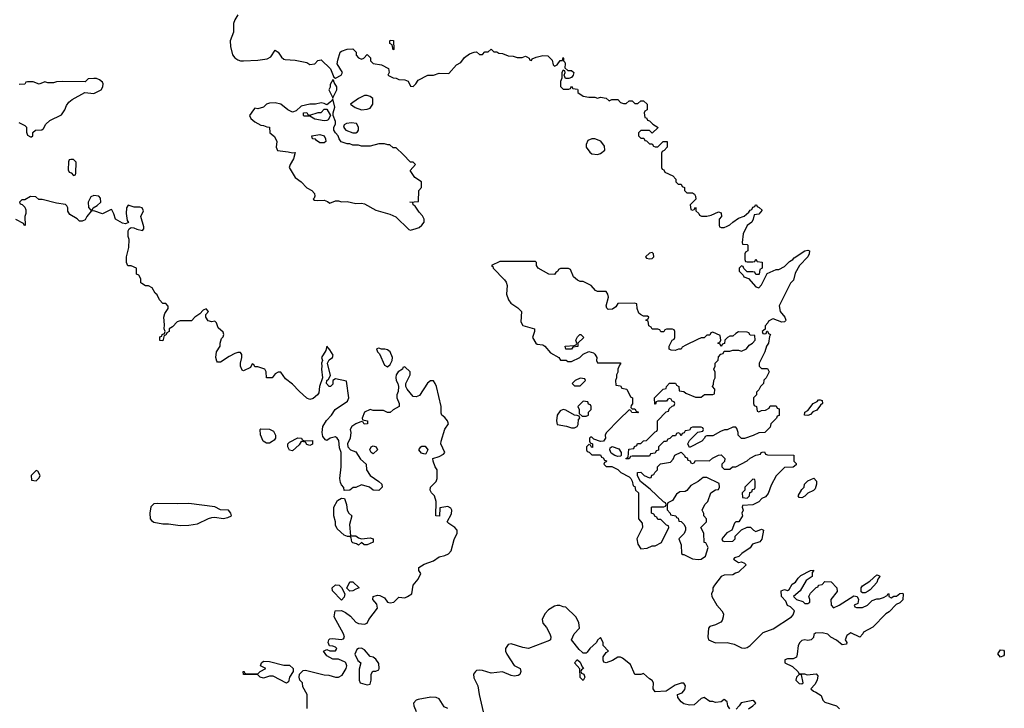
# Model space of a CAD drawing. Header units: inches. Extents: x 2601469 to 2753575, y 449403 to 582909.
# Tile 257 of 350: x 2681755 to 2688596, y 494074 to 498856. Entities that reach past the tile are written whole.
import ezdxf

# ---------------------------------------------------------------- set-up
doc = ezdxf.new("R2010")
doc.units = ezdxf.units.IN
doc.header["$MEASUREMENT"] = 0
doc.layers.add('C6489', color=7, linetype='Continuous')

msp = doc.modelspace()

# ---------------------------------------------------------------- linework, layer by layer
at = {"layer": 'C6489', "color": 4, "elevation": 4}
for points in [[(2683270.6, 498890), (2683250, 498856), (2683241.1, 498830), (2683241.7, 498770), (2683217.1, 498710), (2683219.3, 498670), (2683233, 498613), (2683250, 498591), (2683270, 498578), (2683290, 498571), (2683310.8, 498570.8), (2683410, 498576.3), (2683474.8, 498585.2), (2683500.9, 498599.1), (2683530, 498644.7), (2683550, 498631), (2683575.3, 498595.3), (2683590, 498582), (2683599.6, 498579.6), (2683670, 498576), (2683750, 498558), (2683770, 498544.7), (2683806, 498550), (2683826.3, 498573.7), (2683850, 498578), (2683914, 498514), (2683938, 498458), (2683950, 498451.3), (2683988, 498470), (2683998, 498490), (2683962, 498550), (2683964.7, 498575.3), (2683982, 498630), (2683990, 498638), (2684030, 498652), (2684070, 498654), (2684094, 498630), (2684092, 498610), (2684110, 498592), (2684130, 498582), (2684146, 498590), (2684170, 498614), (2684191.6, 498591.6), (2684192, 498570), (2684210, 498552), (2684270, 498542), (2684318, 498518), (2684322, 498490), (2684314, 498470), (2684350, 498452), (2684370, 498451.3), (2684390, 498442), (2684430, 498438), (2684454, 498430), (2684470, 498394), (2684490, 498392), (2684508, 498410), (2684522.7, 498437.3), (2684590, 498472), (2684630, 498471.3), (2684670, 498484.7), (2684736.4, 498483.6), (2684790, 498542), (2684820.4, 498559.6), (2684845.6, 498594.4), (2684880.2, 498619.8), (2684912, 498632), (2684930, 498634), (2684950, 498614), (2684970, 498614), (2684986, 498634), (2685010, 498634), (2685030, 498652), (2685050, 498634), (2685070, 498634), (2685084.7, 498624.7), (2685110, 498621), (2685150, 498604.7), (2685183.6, 498603.6), (2685212.7, 498592.7), (2685247.3, 498592.7), (2685270, 498602), (2685279.6, 498599.6), (2685294, 498590), (2685298, 498578), (2685310, 498574), (2685316.4, 498583.6), (2685342.7, 498597.3), (2685390, 498606.8), (2685424.7, 498604.7), (2685455.3, 498575.3), (2685462, 498542), (2685470, 498534), (2685490, 498542), (2685510, 498572), (2685526, 498574), (2685530, 498594), (2685534, 498590), (2685534, 498570), (2685542, 498562), (2685544.7, 498550), (2685542, 498522), (2685563.6, 498503.6), (2685590, 498504.7), (2685604.7, 498490), (2685601, 498470), (2685590, 498455.3), (2685570, 498448), (2685548, 498448), (2685538, 498470), (2685546, 498490), (2685542, 498502), (2685530, 498506), (2685522, 498490), (2685522, 498450), (2685512.7, 498427.3), (2685512, 498410), (2685512.7, 498392.7), (2685530, 498374), (2685570, 498374), (2685582, 498378), (2685590, 498394), (2685598, 498378), (2685630, 498374), (2685634, 498370), (2685634, 498350), (2685670, 498324.7), (2685710, 498318), (2685750, 498318), (2685770, 498312), (2685790, 498318), (2685830, 498311.3), (2685850, 498292), (2685870, 498302), (2685910, 498302), (2685930, 498282), (2685950, 498274), (2685970, 498274), (2685990, 498292), (2686010, 498292), (2686030, 498274), (2686050, 498274), (2686070, 498292), (2686090, 498292), (2686114, 498270), (2686114, 498230), (2686098, 498222), (2686094, 498210), (2686098, 498178), (2686110, 498174), (2686118, 498158), (2686130, 498154), (2686154, 498130), (2686191.6, 498108.4), (2686150, 498068), (2686130, 498086), (2686070, 498086), (2686054, 498070), (2686054, 498050), (2686070, 498034), (2686092.7, 498032.7), (2686098, 498018), (2686110, 498014), (2686130, 497994), (2686150, 497994), (2686158, 497978), (2686170, 497974), (2686190, 497974), (2686226, 498010), (2686254, 498010), (2686254, 497970), (2686232.7, 497947.3), (2686218, 497942), (2686214, 497930), (2686214, 497830), (2686218, 497818), (2686230, 497814), (2686238, 497798), (2686292.7, 497772.7), (2686314, 497750), (2686314, 497730), (2686330, 497714), (2686350, 497714), (2686358, 497698), (2686374, 497690), (2686374, 497670), (2686390, 497654), (2686430, 497654), (2686443.6, 497643.6), (2686451.6, 497631.6), (2686452, 497610), (2686414, 497570), (2686418, 497538), (2686430, 497534), (2686442, 497538), (2686450, 497554), (2686454, 497550), (2686454, 497530), (2686474, 497510), (2686478, 497498), (2686492.7, 497492.7), (2686530, 497492), (2686560.4, 497499.6), (2686610, 497522), (2686630, 497514), (2686632, 497490), (2686614, 497470), (2686614, 497430), (2686618, 497418), (2686630, 497414), (2686650, 497414), (2686670, 497422), (2686690, 497432), (2686709, 497451), (2686750, 497478), (2686788.9, 497491.1), (2686820.4, 497519.6), (2686830, 497534), (2686842, 497538), (2686850, 497554), (2686862, 497558), (2686868.4, 497571.6), (2686874, 497570), (2686878, 497558), (2686892.7, 497552.7), (2686912.7, 497532.7), (2686890, 497506), (2686858, 497502), (2686852, 497470), (2686842, 497450), (2686810, 497426), (2686782, 497370), (2686774, 497310), (2686778, 497298), (2686810, 497294), (2686814, 497290), (2686814, 497250), (2686798, 497242), (2686794, 497230), (2686794, 497190), (2686798, 497178), (2686810, 497174), (2686850, 497174), (2686862, 497178), (2686870, 497194), (2686878, 497178), (2686912.7, 497172.7), (2686914, 497130), (2686898, 497122), (2686894, 497090), (2686890, 497086), (2686870, 497086), (2686862, 497102), (2686850, 497106), (2686810, 497106), (2686787.3, 497127.3), (2686782, 497142), (2686770, 497146), (2686754, 497130), (2686754, 497110), (2686782, 497082), (2686786.8, 497070), (2686818, 497058), (2686870, 497002), (2686890, 496994), (2686910, 497014), (2686947.3, 497092.7), (2687010, 497122), (2687030, 497122), (2687070, 497142), (2687103.1, 497176.9), (2687126, 497190), (2687136.4, 497203.6), (2687209.1, 497250.9), (2687230, 497256), (2687242, 497250), (2687241, 497230), (2687231.3, 497210), (2687172, 497150), (2687143.6, 497096.4), (2687131.6, 497048.4), (2687110, 497026), (2687032, 496870), (2687038, 496830), (2687070.7, 496790.7), (2687078, 496770), (2687076, 496764), (2687070, 496758), (2687050, 496755.3), (2686990, 496778), (2686983.6, 496776.4), (2686958, 496762), (2686954, 496750), (2686934, 496730), (2686934, 496706), (2686914, 496690), (2686918, 496678), (2686930, 496674), (2686942, 496678), (2686946, 496694), (2686950, 496694), (2686958, 496678), (2686972, 496670), (2686963.6, 496656.4), (2686958, 496610), (2686944.7, 496590), (2686932, 496550), (2686902, 496490), (2686894, 496470), (2686894, 496450), (2686910, 496434), (2686950, 496434), (2686962, 496410), (2686942, 496370), (2686926, 496354), (2686922, 496330), (2686902, 496310), (2686890, 496286), (2686874, 496270), (2686874, 496250), (2686854, 496230), (2686854, 496190), (2686858, 496178), (2686874, 496170), (2686878, 496138), (2686890, 496134), (2686910, 496142), (2686936.4, 496143.6), (2686962, 496158), (2686970, 496174), (2687010, 496174), (2687018, 496158), (2687032.7, 496152.7), (2687031.6, 496108.4), (2687018, 496102), (2687014, 496090), (2686974, 496050), (2686970, 496026), (2686931.6, 495988.4), (2686890, 495988), (2686851.1, 495968.9), (2686790, 495948.7), (2686770, 495948), (2686746, 495970), (2686746, 495990), (2686738, 496018), (2686730, 496026), (2686710, 496026), (2686671.6, 496008.4), (2686652.7, 496007.3), (2686623.6, 495996.4), (2686570, 495966), (2686530, 495966), (2686518, 495962), (2686514, 495950), (2686494, 495930), (2686410, 495886), (2686398, 495910), (2686410, 495934), (2686467.3, 495992.7), (2686502, 495998), (2686506, 496010), (2686502, 496022), (2686490, 496026), (2686430, 496026), (2686418, 496022), (2686410, 496006), (2686378, 496002), (2686372.7, 495987.3), (2686358, 495982), (2686350, 495966), (2686342, 495982), (2686330, 495986), (2686318, 495982), (2686312.7, 495967.3), (2686290, 495966), (2686272.7, 495947.3), (2686258, 495942), (2686250, 495926), (2686230, 495926), (2686194, 495890), (2686192.7, 495867.3), (2686178, 495862), (2686170, 495846), (2686138, 495842), (2686130, 495826), (2686010, 495826), (2685998, 495822), (2685990, 495806), (2685970, 495806), (2685966, 495810), (2685982, 495818), (2685987.3, 495872.7), (2686022, 495878), (2686027.3, 495892.7), (2686042, 495898), (2686047.3, 495912.7), (2686070, 495914), (2686088.4, 495931.6), (2686110, 495934), (2686170, 495994), (2686182, 495998), (2686186, 496010), (2686186, 496070), (2686247.3, 496132.7), (2686262, 496138), (2686267.3, 496152.7), (2686287.3, 496172.7), (2686302, 496178), (2686306, 496190), (2686302, 496202), (2686287.3, 496207.3), (2686282, 496222), (2686270, 496226), (2686258, 496222), (2686250, 496206), (2686190, 496206), (2686178, 496202), (2686172.7, 496187.3), (2686167.3, 496187.3), (2686166, 496230), (2686226, 496290), (2686246, 496294), (2686248, 496310), (2686270, 496331.3), (2686312, 496332), (2686318, 496318), (2686334, 496310), (2686338, 496278), (2686370, 496274), (2686383.6, 496263.6), (2686450, 496234), (2686490, 496234), (2686512.7, 496252.7), (2686570, 496254), (2686582, 496258), (2686586, 496290), (2686568, 496310), (2686575.3, 496324.7), (2686578, 496350), (2686588, 496370), (2686587.3, 496407.3), (2686578, 496430), (2686588, 496450), (2686588, 496470), (2686607.3, 496492.7), (2686610, 496514), (2686627.3, 496532.7), (2686642, 496538), (2686650, 496554), (2686690, 496554), (2686710, 496562), (2686750, 496562), (2686770, 496554), (2686806, 496570), (2686823.1, 496596.9), (2686846, 496610), (2686866, 496630), (2686862, 496662), (2686830, 496666), (2686822, 496682), (2686810, 496686), (2686750, 496688), (2686730, 496678), (2686710, 496658), (2686690, 496658), (2686674, 496650), (2686654, 496630), (2686652.7, 496607.3), (2686638, 496602), (2686630, 496586), (2686622, 496602), (2686606, 496610), (2686622, 496618), (2686626, 496630), (2686622, 496662), (2686570, 496686), (2686558, 496682), (2686550, 496666), (2686530, 496666), (2686510, 496646), (2686490, 496646), (2686463.6, 496636.4), (2686383.6, 496596.4), (2686358, 496582), (2686350, 496568), (2686332.7, 496567.3), (2686310, 496558), (2686280.4, 496560.4), (2686268.4, 496568.4), (2686268, 496590), (2686288.4, 496631.6), (2686302, 496638), (2686306, 496650), (2686306, 496690), (2686302, 496702), (2686290, 496706), (2686250, 496706), (2686238, 496702), (2686231.6, 496688.4), (2686210, 496688), (2686202, 496702), (2686190, 496706), (2686150, 496706), (2686142, 496722), (2686126, 496730), (2686122, 496762), (2686106, 496770), (2686122, 496778), (2686126, 496790), (2686118, 496798), (2686090, 496798), (2686068, 496808), (2686058, 496818), (2686046, 496850), (2686042, 496882), (2686027.3, 496887.3), (2685910, 496886), (2685896.9, 496863.1), (2685874.8, 496845.2), (2685844.7, 496844.7), (2685834, 496854), (2685829.3, 496869.3), (2685845.2, 496930), (2685842, 496950), (2685830, 496968), (2685770, 496968), (2685756.4, 496976.4), (2685726, 497010), (2685670, 497038), (2685650, 497038), (2685630, 497048), (2685602, 497070), (2685582, 497122), (2685567.3, 497127.3), (2685512.7, 497127.3), (2685498, 497122), (2685494, 497110), (2685479.6, 497100.4), (2685470, 497086), (2685431.6, 497088.4), (2685358, 497130), (2685346, 497150), (2685346, 497170), (2685338, 497178), (2685090, 497176), (2685034, 497150), (2685042, 497142), (2685044.7, 497130), (2685124.7, 497050), (2685134.4, 497034.4), (2685141, 497010), (2685138, 496950), (2685151.3, 496910), (2685167.1, 496887.1), (2685215.3, 496855.3), (2685242, 496830), (2685236.9, 496756.9), (2685250, 496732), (2685332, 496710), (2685331.3, 496690), (2685318.8, 496650), (2685341, 496610), (2685350, 496604), (2685390, 496597.3), (2685404.7, 496590), (2685443.8, 496543.8), (2685502, 496510), (2685512.7, 496492.7), (2685552, 496492), (2685563.6, 496483.6), (2685590, 496482), (2685646, 496510), (2685670, 496534), (2685710, 496552), (2685742, 496542), (2685750, 496534), (2685764.7, 496510), (2685762, 496490), (2685770, 496474), (2685930, 496474), (2685930, 496466), (2685922, 496458), (2685911.3, 496430), (2685911.1, 496408.9), (2685902, 496390), (2685902, 496370), (2685894, 496350), (2685898, 496318), (2685930, 496314), (2685938, 496298), (2685974, 496290), (2685998, 496238), (2686014, 496230), (2686012, 496188), (2686003.6, 496176.4), (2686002, 496162), (2686010, 496154), (2686030, 496154), (2686038, 496138), (2686054, 496130), (2686050, 496126), (2686008.4, 496128.4), (2686002, 496142), (2685990, 496146), (2685919.6, 496080.4), (2685830, 495986), (2685822, 495970), (2685824.7, 495950), (2685811.3, 495928.7), (2685790, 495928), (2685743.1, 495943.1), (2685730, 495958), (2685722, 495958), (2685714, 495950), (2685714, 495930), (2685718, 495918), (2685734, 495910), (2685734, 495886), (2685727.3, 495887.3), (2685722, 495902), (2685710, 495906), (2685694, 495890), (2685694, 495870), (2685698, 495858), (2685712.7, 495852.7), (2685730, 495834), (2685790, 495834), (2685798, 495818), (2685810, 495814), (2685818, 495798), (2685831.6, 495791.6), (2685830, 495786), (2685818, 495782), (2685814, 495770), (2685830, 495754), (2685870, 495754), (2685910, 495732), (2685931.1, 495711.1), (2685990, 495682), (2686002, 495670), (2686011.6, 495651.6), (2686018, 495618), (2686030, 495614), (2686034, 495590), (2686054, 495570), (2686054, 495390), (2686079.6, 495359.6), (2686082, 495330), (2686042, 495250), (2686050, 495214), (2686070, 495182), (2686114.6, 495185.4), (2686150, 495202), (2686170, 495202), (2686214.6, 495225.4), (2686266, 495330), (2686262, 495342), (2686250, 495346), (2686210, 495386), (2686190, 495386), (2686182, 495402), (2686170, 495406), (2686162, 495422), (2686146, 495430), (2686146, 495470), (2686150, 495474), (2686230, 495474), (2686242, 495478), (2686246, 495490), (2686242, 495502), (2686227.3, 495507.3), (2686136.5, 495596.5), (2686068.9, 495648.9), (2686048.4, 495688.4), (2686047.3, 495712.7), (2686070, 495714), (2686094, 495690), (2686130, 495674), (2686142, 495678), (2686147.3, 495692.7), (2686162, 495698), (2686167.3, 495712.7), (2686186, 495730), (2686186, 495750), (2686207.3, 495772.7), (2686276.4, 495783.6), (2686296.4, 495803.6), (2686307.3, 495832.7), (2686350, 495852), (2686374, 495830), (2686378, 495818), (2686392.7, 495812.7), (2686398, 495798), (2686412.7, 495792.7), (2686418, 495778), (2686430, 495774), (2686442, 495778), (2686450, 495794), (2686547.3, 495792.7), (2686568.7, 495811.3), (2686610, 495832), (2686630, 495834), (2686654, 495810), (2686651.6, 495788.4), (2686634, 495770), (2686634, 495750), (2686650, 495734), (2686690, 495734), (2686708.4, 495751.6), (2686730, 495752), (2686810, 495792), (2686830, 495812), (2686870, 495832), (2686902, 495838), (2686906, 495850), (2686912.7, 495852.7), (2686930, 495854), (2686938, 495838), (2686950, 495834), (2687132.7, 495832.7), (2687134, 495790), (2687150, 495774), (2687150, 495766), (2687130, 495748), (2687070, 495746), (2687011.6, 495688.4), (2686976.9, 495623.1), (2686954.4, 495565.6), (2686936.8, 495543.2), (2686912, 495530), (2686890, 495508.7), (2686850, 495488), (2686778, 495482), (2686774, 495470), (2686782, 495450), (2686772, 495430), (2686778, 495410), (2686751, 495369), (2686730, 495368), (2686721, 495359), (2686702, 495310), (2686667.3, 495292.7), (2686634, 495250), (2686638, 495238), (2686652.7, 495232.7), (2686710, 495234), (2686726, 495250), (2686726, 495270), (2686770, 495314), (2686808.9, 495331.1), (2686831.6, 495331.6), (2686854, 495310), (2686870, 495302), (2686910, 495318), (2686922, 495310), (2686910.7, 495249.3), (2686898, 495230), (2686847.1, 495212.9), (2686830, 495189.2), (2686771.3, 495150), (2686751.3, 495128.7), (2686722, 495118), (2686714, 495110), (2686750, 495086), (2686770, 495092), (2686790, 495082), (2686802, 495070), (2686750, 495019), (2686727.3, 495012.7), (2686710, 495002), (2686650, 494998), (2686630, 494988.7), (2686582, 494930), (2686572, 494910), (2686571.3, 494890), (2686562, 494870), (2686564.7, 494850), (2686598, 494790), (2686634, 494750), (2686644, 494730), (2686642.8, 494710), (2686636.3, 494683.7), (2686627.1, 494672.9), (2686590, 494654), (2686550, 494642), (2686541, 494630), (2686537.3, 494570), (2686540.7, 494550), (2686590, 494528.5), (2686670, 494530.6), (2686690, 494526.4), (2686718.3, 494518.3), (2686770, 494493), (2686790, 494490.6), (2686810, 494497.3), (2686830, 494510.8), (2686920.2, 494599.8), (2686990, 494626.8), (2687118, 494710), (2687130, 494722), (2687138, 494750), (2687110, 494778), (2687090, 494788), (2687078, 494818), (2687048, 494850), (2687046, 494890), (2687070, 494898), (2687090, 494892), (2687100.4, 494899.6), (2687123.1, 494936.9), (2687146, 494950), (2687163.1, 494976.9), (2687183.1, 494996.9), (2687250, 495032), (2687270, 495034), (2687271.3, 495028.7), (2687262, 495018), (2687262, 494990), (2687219.6, 494960.4), (2687178, 494890), (2687132, 494850), (2687152, 494830), (2687195.3, 494815.3), (2687210, 494802), (2687230, 494802), (2687246, 494810), (2687246, 494830), (2687238, 494850), (2687250, 494874), (2687290, 494914), (2687302, 494918), (2687306, 494930), (2687330, 494934), (2687350, 494954), (2687392.7, 494952.7), (2687431.6, 494911.6), (2687434.4, 494885.6), (2687391.3, 494830), (2687392, 494790), (2687410, 494772), (2687448, 494790), (2687550, 494854.8), (2687574, 494850), (2687582, 494830), (2687578, 494802), (2687554, 494790), (2687558, 494778), (2687570, 494774), (2687610, 494774), (2687646, 494790), (2687678, 494822), (2687710, 494834), (2687730, 494834), (2687756.4, 494843.6), (2687782, 494858), (2687788.4, 494871.6), (2687794, 494870), (2687794, 494850), (2687810, 494842), (2687828, 494852), (2687847.3, 494852.7), (2687870, 494872), (2687890, 494874), (2687894, 494870), (2687891.6, 494828.4), (2687870, 494806), (2687845.4, 494794.6), (2687796.9, 494743.1), (2687774, 494730), (2687683.6, 494636.4), (2687618, 494602), (2687614, 494590), (2687592, 494568), (2687530, 494598), (2687501, 494579), (2687491.3, 494550), (2687502, 494530), (2687499.6, 494520.4), (2687470, 494515.3), (2687430, 494548), (2687390, 494568.7), (2687370, 494589), (2687330, 494599), (2687283.6, 494596.4), (2687272.7, 494587.3), (2687270, 494566), (2687254, 494550), (2687230, 494544), (2687210, 494549), (2687190, 494544), (2687176, 494530), (2687164, 494510), (2687158, 494450), (2687151.1, 494428.9), (2687130, 494418), (2687090, 494417.2), (2687072, 494410), (2687072, 494390), (2687124, 494364), (2687162, 494330), (2687170, 494314), (2687207.3, 494312.7), (2687226, 494306), (2687290, 494314), (2687299.8, 494299.8), (2687296, 494270), (2687280.7, 494239.3), (2687252, 494210), (2687270, 494192), (2687286.8, 494186.8), (2687323.6, 494163.6), (2687336, 494130), (2687350, 494116), (2687431, 494091), (2687451, 494071)], [(2681750, 498142), (2681790, 498122), (2681802, 498110), (2681803.6, 498076.4), (2681810, 498054), (2681830, 498042), (2681836.4, 498043.6), (2681846, 498050), (2681847.3, 498072.7), (2681866, 498090), (2681910, 498092), (2681920.4, 498099.6), (2681938, 498130), (2681964.7, 498155.3), (2682044.7, 498195.3), (2682068.7, 498230), (2682080.2, 498259.8), (2682097.2, 498282.8), (2682119, 498301), (2682208.4, 498351.6), (2682270, 498344.7), (2682322, 498370), (2682332, 498390), (2682334.5, 498410), (2682330, 498422), (2682310, 498439), (2682290, 498448), (2682270, 498448), (2682230, 498446), (2682210, 498426), (2682050, 498428), (2682010, 498426), (2681990, 498418), (2681950, 498418), (2681930, 498426), (2681890, 498408), (2681850, 498426), (2681810, 498426), (2681798, 498422), (2681791.6, 498408.4), (2681752.7, 498407.3)], [(2683753.6, 494073.6), (2683753.2, 494170), (2683722, 494222), (2683719, 494250), (2683702, 494270), (2683696.2, 494290), (2683698.4, 494310), (2683724.5, 494335.5), (2683742, 494338), (2683870, 494305.5), (2683904, 494304), (2683950, 494291.3), (2683970, 494291.3), (2683996.5, 494303.5), (2684024, 494350), (2684029, 494370), (2684022, 494390), (2684015.5, 494395.5), (2683970, 494415.3), (2683930, 494415.3), (2683890, 494438), (2683866, 494470), (2683890, 494482), (2683910, 494474), (2683950, 494474), (2683956.4, 494483.6), (2683958, 494490), (2683950, 494498), (2683930, 494506), (2683907.3, 494507.3), (2683898, 494530), (2683902, 494550), (2683910, 494556), (2683930, 494558), (2683989.1, 494550.9), (2684004, 494556), (2684012.7, 494567.3), (2684005.2, 494590), (2683941.2, 494710), (2683946, 494750), (2683990, 494754), (2684019.8, 494739.8), (2684054.4, 494714.4), (2684091.6, 494671.6), (2684110, 494662), (2684150, 494658), (2684170, 494666), (2684182, 494690), (2684242, 494770), (2684236.4, 494796.4), (2684208.9, 494828.9), (2684210, 494851.3), (2684240.2, 494859.8), (2684258, 494858), (2684290, 494842), (2684310.7, 494810.7), (2684330, 494805.5), (2684355.3, 494810), (2684390, 494844.7), (2684430, 494841), (2684450, 494851), (2684479, 494870), (2684488.7, 494930), (2684524, 494970), (2684542, 495010), (2684528, 495030), (2684527.3, 495052.7), (2684566, 495074), (2684630, 495098.8), (2684670, 495126.8), (2684710, 495136), (2684733.6, 495146.4), (2684752.7, 495167.3), (2684774, 495246), (2684794, 495290), (2684795.3, 495310), (2684778, 495330), (2684736.4, 495356.4), (2684726, 495370), (2684755.5, 495424.5), (2684758, 495450), (2684750, 495464), (2684730, 495475.1), (2684674, 495466), (2684671.3, 495408.7), (2684646, 495410), (2684648, 495510), (2684638, 495550), (2684615.3, 495570), (2684608, 495590), (2684608.7, 495610), (2684648.7, 495650), (2684655.3, 495670), (2684655.3, 495730), (2684642, 495750), (2684628, 495790), (2684626, 495810), (2684670, 495822), (2684700.4, 495839.6), (2684708, 495850), (2684682, 495910), (2684684, 495930), (2684708.4, 496011.6), (2684734, 496050), (2684728.7, 496070), (2684710, 496094), (2684688, 496110), (2684683.1, 496123.1), (2684684, 496170), (2684650, 496308), (2684642.7, 496330), (2684630, 496349), (2684610, 496349), (2684588, 496332), (2684533.7, 496246.3), (2684510, 496237.2), (2684490, 496239), (2684448, 496290), (2684439, 496310), (2684439, 496330), (2684468.7, 496390), (2684468, 496410), (2684430, 496446), (2684418, 496442), (2684414, 496430), (2684384.7, 496410), (2684370.9, 496389.1), (2684367.7, 496372.3), (2684371, 496350), (2684382.8, 496330), (2684386.8, 496310), (2684385.4, 496274.6), (2684376, 496250), (2684376, 496230), (2684392, 496190), (2684392, 496170), (2684350, 496148), (2684330, 496128), (2684310, 496128.7), (2684283.1, 496143.1), (2684210, 496142), (2684190, 496148.7), (2684152, 496130), (2684134, 496090), (2684138, 496078), (2684171.3, 496071.3), (2684172, 496050), (2684148.4, 496048.4), (2684142, 496062), (2684130, 496066), (2684090, 496048.7), (2684062, 496030), (2684051.3, 496010), (2684056, 495990), (2684051, 495949), (2684032, 495910), (2684034, 495890), (2684054, 495870), (2684090, 495854), (2684123.5, 495803.5), (2684162, 495770), (2684164.7, 495730), (2684190.8, 495690.8), (2684251.3, 495650), (2684271.3, 495630), (2684274, 495610), (2684250, 495586), (2684211.6, 495588.4), (2684186, 495610), (2684130, 495626), (2684090, 495608), (2684072.7, 495607.3), (2684050, 495588), (2684010, 495586), (2684007.3, 495607.3), (2683990, 495626), (2683983.1, 495643.1), (2683979, 495670), (2683989, 495750), (2683988.7, 495850), (2683976.4, 495883.6), (2683972.9, 495932.9), (2683962, 495950), (2683950, 495959), (2683912, 495950), (2683890, 495934), (2683879, 495939), (2683862, 495962), (2683856, 495990), (2683861.2, 496030), (2683886.3, 496073.7), (2683922, 496110), (2683948, 496150), (2684032.5, 496207.5), (2684042, 496230), (2684026, 496346), (2683950, 496362), (2683932, 496350), (2683930, 496326), (2683914, 496310), (2683906, 496310), (2683888, 496330), (2683888.7, 496351.3), (2683900.4, 496359.6), (2683915.3, 496384.7), (2683893.2, 496470), (2683905.2, 496494.8), (2683928, 496510), (2683934, 496526), (2683910, 496564), (2683890, 496588), (2683881.4, 496558.6), (2683852, 496510), (2683858, 496490), (2683851.3, 496470), (2683854.8, 496450), (2683851, 496430), (2683858, 496370), (2683838.8, 496310), (2683834.4, 496265.6), (2683824.7, 496250), (2683793.7, 496226.3), (2683770, 496219), (2683750, 496228.7), (2683695.9, 496275.9), (2683650, 496324), (2683601.2, 496361.2), (2683570, 496408), (2683550, 496408), (2683530, 496398), (2683510, 496369), (2683470, 496368), (2683468.7, 496410), (2683458, 496430), (2683410, 496446), (2683390, 496446), (2683382, 496462), (2683370, 496466), (2683358, 496442), (2683310, 496418), (2683302, 496422), (2683288.7, 496450), (2683288.7, 496470), (2683298, 496510), (2683298, 496530), (2683290, 496546), (2683270, 496546), (2683250, 496538), (2683210, 496518), (2683150, 496478), (2683130, 496478), (2683124, 496484), (2683119, 496510), (2683122, 496550), (2683148, 496590), (2683148, 496610), (2683158, 496642), (2683170, 496654), (2683174, 496670), (2683170, 496686), (2683135.3, 496715.3), (2683122, 496750), (2683110, 496762), (2683090, 496759), (2683065.2, 496765.2), (2683049.3, 496789.3), (2683048, 496810), (2683068, 496830), (2683050, 496848), (2683030, 496838), (2683006.4, 496813.6), (2682972, 496790), (2682950, 496766), (2682870, 496766), (2682850, 496758), (2682816.9, 496723.1), (2682794, 496710), (2682794, 496690), (2682778, 496682), (2682770, 496666), (2682758, 496662), (2682750, 496626), (2682728.9, 496628.9), (2682730, 496654), (2682742, 496658), (2682746, 496670), (2682762, 496678), (2682766, 496690), (2682758, 496710), (2682762, 496738), (2682757.2, 496790), (2682764, 496816), (2682788, 496850), (2682787.3, 496867.3), (2682770, 496886), (2682750, 496886), (2682726, 496910), (2682710, 496946), (2682696.4, 496956.4), (2682674.6, 496994.6), (2682650, 497008), (2682628.4, 497008.4), (2682603.1, 497023.1), (2682598, 497030), (2682596.4, 497056.4), (2682582, 497082), (2682566, 497090), (2682566, 497130), (2682530, 497146), (2682507.3, 497147.3), (2682498, 497170), (2682498, 497210), (2682514.6, 497274.6), (2682515.3, 497330), (2682508.9, 497351.1), (2682508.7, 497390), (2682515.3, 497404.7), (2682530, 497414), (2682548, 497412), (2682570, 497401), (2682608, 497392), (2682617.2, 497402.8), (2682618, 497418), (2682598, 497490), (2682615.3, 497530), (2682606, 497550), (2682590, 497555.3), (2682550, 497554), (2682510, 497568), (2682498, 497550), (2682494.8, 497510), (2682502, 497462), (2682511.6, 497448.4), (2682490, 497438), (2682470, 497444), (2682422, 497470), (2682408.9, 497508.9), (2682395.3, 497535.3), (2682390, 497538), (2682330, 497508.7), (2682270, 497528), (2682252.7, 497527.3), (2682222, 497490), (2682210, 497466), (2682190, 497458), (2682170, 497458), (2682153.6, 497473.6), (2682103.1, 497503.1), (2682090, 497526), (2682088.7, 497550), (2682083.1, 497563.1), (2682073.2, 497573.2), (2682010, 497581.2), (2681911.6, 497608.4), (2681888.7, 497608.7), (2681867.3, 497627.3), (2681830, 497628), (2681790, 497606), (2681770, 497606), (2681754, 497590), (2681758, 497578), (2681772.7, 497572.7), (2681790, 497554), (2681796.9, 497536.9), (2681798, 497510), (2681792, 497490), (2681792.7, 497427.3), (2681786, 497430), (2681782, 497442), (2681728.4, 497468.4)], [(2686689.3, 494069.3), (2686675.3, 494090), (2686670, 494118), (2686650, 494135.3), (2686630, 494119), (2686590, 494113.2), (2686570, 494121.2), (2686550, 494122), (2686510, 494148), (2686490, 494142), (2686442, 494098), (2686410, 494095.3), (2686370, 494104), (2686350, 494118), (2686328, 494150), (2686326, 494170), (2686358, 494182), (2686376.5, 494203.5), (2686382, 494230), (2686368.4, 494248.4), (2686350, 494248.7), (2686310, 494235.3), (2686247.3, 494192.7), (2686170, 494188.7), (2686155.3, 494210), (2686159, 494250), (2686150, 494268), (2686130, 494278), (2686090, 494315.3), (2686070.7, 494309.3), (2686029.5, 494309.5), (2685998.6, 494378.6), (2685943.1, 494423.1), (2685930, 494428.7), (2685910, 494429), (2685874.4, 494405.6), (2685830, 494388.7), (2685814.6, 494394.6), (2685809.1, 494409.1), (2685809.3, 494430.7), (2685830, 494462), (2685846, 494470), (2685808, 494510), (2685808, 494530), (2685790, 494566), (2685770, 494546), (2685762, 494530), (2685716, 494490), (2685696.9, 494463.1), (2685690, 494458), (2685670, 494458), (2685663.1, 494463.1), (2685642, 494482), (2685588.7, 494550), (2685608.7, 494590), (2685644, 494630), (2685639, 494670), (2685619, 494710), (2685550, 494775.3), (2685530, 494778), (2685508.4, 494788.4), (2685490, 494788.7), (2685470, 494784), (2685430, 494757.2), (2685404.9, 494730), (2685384.9, 494690), (2685390, 494664.7), (2685415.5, 494635.5), (2685438, 494590), (2685444.7, 494570), (2685442, 494550), (2685436, 494544), (2685290, 494489.5), (2685250, 494496.9), (2685170, 494522), (2685150, 494518), (2685130.6, 494490), (2685130.6, 494470), (2685139.1, 494450), (2685190, 494371), (2685232, 494350), (2685238, 494330), (2685231.1, 494308.9), (2685218.8, 494301.2), (2685190, 494297.2), (2685170, 494301.2), (2685110, 494326.6), (2685030, 494318.4), (2684970, 494337), (2684950, 494338), (2684930, 494336), (2684921, 494330), (2684908.2, 494310), (2684910, 494284.7), (2684938.8, 494230), (2684946.8, 494170), (2684974.8, 494050)], [(2684730, 494073.2), (2684705.1, 494085.1), (2684670, 494139), (2684649.4, 494149.4), (2684612, 494152), (2684524.8, 494135.2), (2684510.4, 494129.6), (2684490.7, 494110), (2684493, 494090), (2684510, 494051)], [(2686818, 494070), (2686850, 494091.3), (2686868.7, 494110), (2686860.2, 494120.2), (2686848.7, 494128.7), (2686767.1, 494112.9), (2686754, 494090), (2686732.7, 494067.3)]]:
    msp.add_lwpolyline(points, dxfattribs=at)
at = {"layer": 'C6489', "color": 4}
for points, elevation in [([(2684350, 498646), (2684342, 498682), (2684326, 498690), (2684326, 498710), (2684330, 498714), (2684351.6, 498711.6), (2684354, 498650)], 4), ([(2683930, 498438), (2683912.7, 498407.3), (2683911.6, 498388.4), (2683902, 498370), (2683930, 498314), (2683958, 498370), (2683958, 498390), (2683940.4, 498420.4), (2683936.4, 498436.4)], 4), ([(2683930, 498306), (2683922, 498290), (2683890, 498266), (2683870, 498275.3), (2683850, 498278), (2683810, 498268.7), (2683770, 498268.7), (2683710, 498255.3), (2683676, 498224), (2683650, 498215.3), (2683618, 498230), (2683570, 498268.7), (2683530, 498279), (2683490, 498276), (2683470, 498269.3), (2683450, 498249.3), (2683410, 498238), (2683390, 498241.2), (2683378.8, 498230), (2683351, 498190), (2683361, 498170), (2683390, 498146), (2683430, 498124.7), (2683450, 498122), (2683471.6, 498111.6), (2683492, 498110), (2683494, 498070), (2683524.7, 498044.7), (2683542, 498010), (2683538, 497970), (2683547.1, 497947.1), (2683619.8, 497939.8), (2683650, 497932), (2683670, 497934), (2683658, 497890), (2683634, 497850), (2683628, 497830), (2683670, 497759.3), (2683710.3, 497730.3), (2683750, 497687.7), (2683786, 497670), (2683802.8, 497650), (2683804.7, 497630), (2683802, 497618), (2683794, 497610), (2683803.6, 497603.6), (2683821, 497601), (2683870, 497604), (2683894.4, 497594.4), (2683910, 497582), (2683950, 497599.1), (2683970, 497598), (2683990, 497590.6), (2684030, 497593), (2684090, 497580.7), (2684130, 497583), (2684150, 497578), (2684230, 497534.4), (2684326.6, 497506.6), (2684368.1, 497488.1), (2684458.8, 497398.8), (2684470, 497394.8), (2684510, 497405.5), (2684530, 497414), (2684549.2, 497430), (2684565.2, 497450), (2684566, 497470), (2684553.6, 497493.6), (2684530, 497519), (2684502, 497562), (2684488, 497570), (2684486, 497586), (2684466, 497590), (2684526, 497594), (2684528, 497670), (2684546, 497690), (2684546, 497730), (2684501.2, 497761.2), (2684468.7, 497810), (2684506, 497850), (2684490, 497866), (2684470, 497866), (2684420.4, 497920.4), (2684370, 497966), (2684350, 497966), (2684327.3, 497987.3), (2684312.7, 497987.3), (2684290, 497995.3), (2684250, 497995.3), (2684190, 497978), (2684130, 497978), (2684110, 497986), (2684070, 497986), (2684050, 497995.3), (2684030, 497995.3), (2683989.1, 498009.1), (2683974, 498030), (2683968.7, 498050), (2683948.7, 498070), (2683939, 498090), (2683939, 498110), (2683948.7, 498130), (2683948.4, 498148.4), (2683933.2, 498190), (2683933.2, 498210), (2683944, 498250)], 4), ([(2684170, 498329.2), (2684150, 498329), (2684110, 498309.2), (2684054, 498270), (2684087.1, 498247.1), (2684130, 498230.8), (2684170, 498234), (2684190, 498241), (2684209.3, 498270), (2684209, 498309), (2684190, 498324)], 4), ([(2683870, 498154), (2683806.6, 498166.6), (2683770, 498186), (2683730, 498186), (2683726, 498190), (2683726, 498210), (2683750, 498212), (2683758, 498198), (2683770, 498194), (2683830, 498211.3), (2683850, 498212), (2683870, 498234), (2683890, 498234), (2683914, 498190), (2683898.8, 498161.2), (2683890, 498155.3)], 4), ([(2684059.8, 498140.2), (2684025.4, 498134.6), (2684010, 498126), (2684004.7, 498110), (2684022, 498090), (2684070, 498071), (2684090, 498071), (2684103.1, 498076.9), (2684109, 498090), (2684109, 498110), (2684096, 498136)], 4), ([(2683841.2, 498001.2), (2683816.4, 498016.4), (2683810, 498026), (2683790, 498028), (2683786, 498050), (2683841.2, 498058.8), (2683870.7, 498050.7), (2683881, 498030), (2683882, 498010), (2683870, 498002)], 4), ([(2685750, 498029), (2685730, 498029), (2685703.5, 498016.5), (2685691, 497990), (2685691, 497970), (2685715.3, 497935.3), (2685730, 497924.7), (2685770, 497921), (2685790, 497926.8), (2685821.2, 497950), (2685818, 497978), (2685792.7, 498012.7)], 4), ([(2682130, 497886), (2682110, 497886), (2682098, 497882), (2682094, 497870), (2682092.7, 497812.7), (2682098, 497798), (2682112.7, 497792.7), (2682130, 497774), (2682142, 497778), (2682146, 497790), (2682147.3, 497867.3)], 4), ([(2682270, 497635.3), (2682250, 497626), (2682232, 497590), (2682232.7, 497552.7), (2682250, 497534), (2682262, 497538), (2682266, 497550), (2682293.6, 497566.4), (2682318, 497590), (2682316.4, 497616.4), (2682306, 497630)], 4), ([(2686150, 497239), (2686130, 497236), (2686102.8, 497210), (2686110, 497201), (2686130, 497194.8), (2686150, 497198.8), (2686161.2, 497210), (2686159, 497230)], 4), ([(2685550, 496568), (2685546, 496590), (2685607.3, 496592.7), (2685622, 496598), (2685626, 496610), (2685618, 496630), (2685630, 496654), (2685646, 496670), (2685654, 496670), (2685674, 496650), (2685634, 496610), (2685632.7, 496587.3), (2685598, 496582), (2685590, 496568)], 4), ([(2684250, 496575.3), (2684234, 496570), (2684242, 496550), (2684255.3, 496535.3), (2684290, 496458), (2684310, 496444.7), (2684330, 496462), (2684344, 496490), (2684345.2, 496510), (2684330, 496548.7), (2684310, 496564), (2684291.6, 496568.4), (2684268, 496568)], 4), ([(2685650, 496366), (2685614, 496350), (2685594, 496330), (2685610, 496314), (2685650, 496314), (2685686, 496350), (2685682, 496362)], 4), ([(2685670, 496206), (2685634, 496170), (2685642, 496150), (2685642, 496122), (2685662, 496102), (2685690, 496102), (2685706, 496110), (2685706, 496130), (2685726, 496150), (2685726, 496170), (2685722, 496182), (2685707.3, 496187.3), (2685702, 496202)], 4), ([(2687230, 496108), (2687208.7, 496108.7), (2687209, 496131), (2687230, 496142), (2687268, 496190), (2687295.3, 496204.7), (2687304, 496216), (2687316.9, 496216.9), (2687331.1, 496211.1), (2687332, 496190), (2687319.6, 496180.4), (2687294.4, 496145.6), (2687266.4, 496133.6), (2687250, 496115.3)], 4), ([(2685530, 496149), (2685510, 496139), (2685490.6, 496109.4), (2685484.9, 496070), (2685490, 496044.7), (2685554, 496034), (2685590, 496021), (2685610, 496022), (2685628.7, 496031.3), (2685635.3, 496044.7), (2685638, 496082), (2685646, 496090), (2685642, 496102), (2685628, 496108), (2685610, 496108.7), (2685550, 496145.2)], 4), ([(2683470, 495915.3), (2683448, 495930), (2683427.3, 495972.7), (2683426, 496010), (2683430, 496014), (2683490, 496012), (2683518.8, 495998.8), (2683532, 495970), (2683532, 495950), (2683523.6, 495936.4), (2683510, 495928), (2683490, 495915.3)], 4), ([(2683732.7, 495932.7), (2683790, 495934), (2683790.5, 495909.5), (2683770, 495898), (2683750, 495906), (2683742, 495922), (2683710, 495926), (2683696.9, 495903.1), (2683650, 495862), (2683630, 495866), (2683618, 495890), (2683618, 495910), (2683630, 495922), (2683688.7, 495951.3), (2683714, 495950), (2683718, 495938)], 4), ([(2684210, 495842), (2684198, 495850), (2684188.7, 495870), (2684198, 495890), (2684210, 495896), (2684232, 495890), (2684242, 495870)], 4), ([(2684570, 495838), (2684546.3, 495846.3), (2684529.4, 495869.4), (2684542, 495890), (2684550, 495894.8), (2684573.4, 495893.4), (2684591, 495870), (2684578, 495842)], 4), ([(2685910, 495822), (2685889.1, 495829.1), (2685865.2, 495845.2), (2685855.3, 495870), (2685858, 495882), (2685871.3, 495891.3), (2685916.9, 495876.9), (2685934, 495850), (2685934, 495830), (2685930, 495826)], 4), ([(2681870, 495726), (2681834, 495690), (2681838, 495658), (2681870, 495654), (2681890, 495674), (2681898, 495690), (2681882, 495722)], 8), ([(2686530, 495678), (2686503.6, 495676.4), (2686470, 495648), (2686418, 495622), (2686390, 495586), (2686379.6, 495580.4), (2686342, 495578), (2686319.6, 495560.4), (2686290, 495518), (2686258, 495502), (2686252.7, 495487.3), (2686252.7, 495452.7), (2686274, 495430), (2686278, 495418), (2686314, 495410), (2686318, 495398), (2686330, 495394), (2686334, 495374), (2686351.1, 495371.1), (2686372, 495350), (2686382, 495330), (2686382, 495310), (2686372.7, 495287.3), (2686334, 495250), (2686352, 495210), (2686354, 495150), (2686362, 495142), (2686370, 495142), (2686430, 495112), (2686470, 495107.3), (2686490, 495110.8), (2686519.3, 495130), (2686538, 495190), (2686522, 495222), (2686510, 495226), (2686508.7, 495290), (2686488, 495330), (2686526, 495370), (2686526, 495390), (2686508, 495410), (2686507.3, 495427.3), (2686498, 495450), (2686515.3, 495490), (2686535.3, 495510), (2686558, 495570), (2686588.4, 495591.6), (2686610, 495594), (2686618, 495610), (2686614.6, 495634.6)], 4), ([(2686850, 495666), (2686794, 495610), (2686794, 495590), (2686774, 495570), (2686778, 495538), (2686810, 495534), (2686826, 495550), (2686827.3, 495572.7), (2686842, 495578), (2686847.3, 495592.7), (2686862, 495598), (2686866, 495610), (2686866, 495650), (2686862, 495662)], 4), ([(2687190, 495535.3), (2687170, 495538), (2687164, 495550), (2687190, 495594), (2687206, 495610), (2687208.9, 495631.1), (2687230, 495654), (2687272, 495672), (2687292, 495652), (2687292, 495630), (2687282, 495598), (2687270, 495586), (2687230, 495568), (2687210, 495548)], 4), ([(2682930, 495497.2), (2682850, 495493.2), (2682710, 495497.2), (2682687.1, 495492.9), (2682667.1, 495472.9), (2682658.8, 495430), (2682661, 495390), (2682670, 495378), (2682687.3, 495367.3), (2682750, 495354.8), (2682790, 495356), (2682870, 495344), (2682930, 495346.8), (2682990, 495354.8), (2683067.2, 495392.8), (2683090, 495399.1), (2683110, 495400.7), (2683170, 495391), (2683202, 495398), (2683226, 495410), (2683222, 495430), (2683206, 495450), (2683150, 495453.2), (2683110, 495472.3)], 8), ([(2684130, 495252), (2684190, 495258), (2684210.7, 495250.7), (2684210, 495228), (2684170, 495208.7), (2684148.4, 495208.4), (2684130, 495226), (2684110, 495208), (2684096.4, 495216.4), (2684070, 495222), (2684062, 495230), (2684058, 495258), (2684048, 495268), (2684032, 495268), (2684010, 495275.3), (2683960.2, 495320.2), (2683950, 495346), (2683949.2, 495369.2), (2683938, 495410), (2683938, 495470), (2683963.1, 495516.9), (2683990, 495534), (2684011.6, 495531.6), (2684026, 495490), (2684031.3, 495450), (2684042, 495430), (2684062, 495410), (2684046, 495350), (2684052.7, 495272.7), (2684090, 495271), (2684110, 495258)], 4), ([(2687610, 494875.3), (2687602, 494882), (2687601.2, 494910), (2687610, 494924.7), (2687662.7, 494957.3), (2687710, 495001), (2687730, 494994), (2687732, 494990), (2687718, 494970), (2687711.3, 494948.7), (2687663.6, 494896.4), (2687650, 494888), (2687630, 494875.3)], 4), ([(2683990, 494826), (2683928, 494890), (2683926, 494910), (2683950, 494932), (2683974, 494930), (2683990, 494914), (2684014, 494870), (2684010, 494846)], 4), ([(2684048, 494888), (2684028, 494908), (2684050, 494952), (2684070, 494952), (2684114, 494910), (2684090, 494902), (2684070, 494888.7)], 4), ([(2684130, 494491.5), (2684110, 494489.3), (2684098.5, 494481.5), (2684082.8, 494450), (2684105.5, 494405.5), (2684124.7, 494390), (2684114.4, 494345.6), (2684114.8, 494270), (2684120.7, 494250), (2684170, 494236), (2684190, 494242), (2684197.2, 494270), (2684198, 494310), (2684209, 494331), (2684230, 494331.3), (2684250, 494342), (2684253.2, 494350), (2684250, 494386), (2684230, 494415.3), (2684210, 494428.7), (2684190, 494434), (2684150, 494480.9)], 4), ([(2688570, 494428.7), (2688550, 494452), (2688570, 494481), (2688590, 494478), (2688596, 494470), (2688594.4, 494445.6), (2688590, 494438)], 4), ([(2683610, 494249), (2683516.4, 494296.4), (2683490, 494298), (2683450, 494284), (2683426, 494290), (2683410, 494306), (2683310, 494308), (2683308, 494330), (2683314, 494330), (2683318, 494318), (2683330, 494314), (2683410, 494314), (2683426, 494330), (2683466, 494350), (2683428, 494370), (2683435.3, 494390), (2683450, 494401), (2683490, 494398.8), (2683590, 494373.4), (2683630, 494373), (2683655.5, 494350), (2683656.3, 494330), (2683630.7, 494290), (2683622, 494258)], 4), ([(2685670, 494266), (2685648.9, 494288.9), (2685647.3, 494347.3), (2685608.9, 494388.9), (2685628.4, 494411.6), (2685631.6, 494411.6), (2685650, 494394), (2685662, 494362), (2685671.3, 494350), (2685658, 494342), (2685654, 494330), (2685658, 494318), (2685674, 494310), (2685682, 494290)], 4), ([(2687170, 494308), (2687152, 494290), (2687147.7, 494270), (2687170, 494247.3), (2687190, 494244.7), (2687198, 494250), (2687186, 494306)], 4)]:
    msp.add_lwpolyline(points, close=True, dxfattribs=dict(at, elevation=elevation))

doc.saveas('drawing.dxf')
